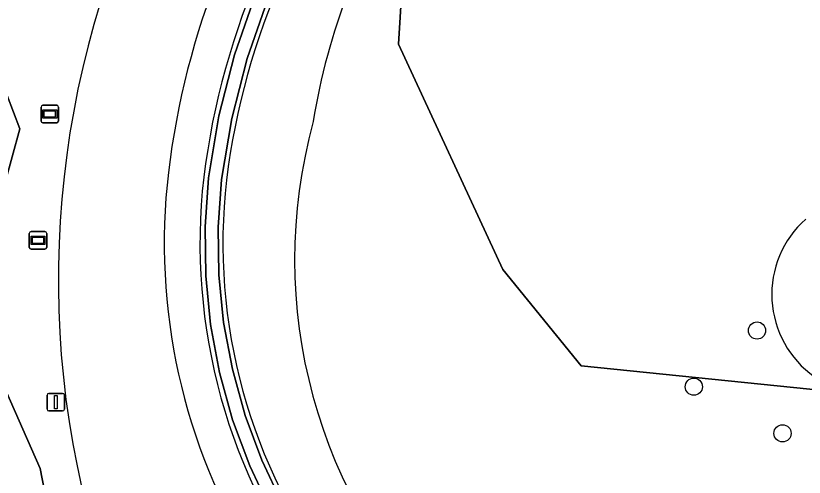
# Model space of a CAD drawing. Extents: x 155018 to 156648, y 383979 to 385733.
# Drawn here: x 155602.15 to 155646.96, y 384124.42 to 384150.66 of the extents above; entities that cross this region are included whole.
import ezdxf

# ---------------------------------------------------------------- set-up
doc = ezdxf.new("R2010")
doc.units = 0
for name, color, linetype in [('IMGEO_Boom', 7, 'Continuous'), ('IMGEO_Groenvoorziening', 7, 'Continuous'), ('IMGEO_Lichtmast', 7, 'Continuous'), ('IMGEO_Oever', 7, 'Continuous'), ('IMGEO_Rijbaan_regionaal_gesloten', 7, 'Continuous'), ('IMGEO_Verkeersbord', 7, 'Continuous'), ('IMGEO_Waterloop', 7, 'Continuous')]:
    doc.layers.add(name, color=color, linetype=linetype)

msp = doc.modelspace()

# ---------------------------------------------------------------- linework, layer by layer
at = {"layer": 'IMGEO_Boom'}
for centre in [(155644.279, 384132.762), (155640.685, 384129.568), (155645.729, 384126.918)]:
    msp.add_circle(centre, 0.489, dxfattribs=at)
at = {"layer": 'IMGEO_Groenvoorziening'}
for points in [[(155731.264, 384149.901), (155754.715, 384166.298), (155764.223, 384172.947), (155752.774, 384169.178), (155741.523, 384165.474), (155722.174, 384159.628), (155720.649, 384166.045), (155686.456, 384149.34), (155679.902, 384146.037), (155668.868, 384140.475), (155650.474, 384129.095), (155650.335, 384129.106), (155650.196, 384129.121), (155650.057, 384129.138), (155634.286, 384130.76), (155629.826, 384136.24), (155623.899, 384149.049), (155624.516, 384158.91)], [(155624.516, 384158.91), (155623.899, 384149.049), (155629.826, 384136.24), (155634.286, 384130.76), (155650.057, 384129.138)], [(155585.25, 384153.236), (155594.396, 384150.188), (155599.768, 384147.865), (155601.655, 384146.123), (155602.381, 384144.235), (155601.51, 384141.041), (155600.348, 384135.525), (155601.364, 384129.863), (155603.542, 384124.926), (155604.413, 384120.426), (155600.058, 384108.812), (155592.944, 384100.681), (155591.637, 384097.488), (155591.928, 384094.729), (155593.67, 384091.826), (155596.574, 384088.777), (155603.397, 384086.599), (155607.441, 384086.026), (155609.628, 384088.399), (155610.005, 384088.603), (155610.953, 384089.117)]]:
    msp.add_lwpolyline(points, dxfattribs=at)
msp.add_lwpolyline([(155570.129, 384152.78), (155588.725, 384074.477), (155593.815, 384074.477), (155594.601, 384072.089), (155607.441, 384086.026), (155603.397, 384086.599), (155596.574, 384088.777), (155593.67, 384091.826), (155591.928, 384094.729), (155591.637, 384097.488), (155592.944, 384100.681), (155600.058, 384108.812), (155604.413, 384120.426), (155603.542, 384124.926), (155601.364, 384129.863), (155600.348, 384135.525), (155601.51, 384141.041), (155602.381, 384144.235), (155601.655, 384146.123), (155599.768, 384147.865), (155594.396, 384150.188), (155585.25, 384153.236), (155575.668, 384154.253), (155570.877, 384153.091)], close=True, dxfattribs=at)
for centre, radius, start, end in [((155655.615, 384136.144), 43.114, 139.3685, 172.8942), ((155655.985, 384136.377), 45.476, 143.1955, 173.2197), ((155655.603, 384136.149), 41.8, 139.3624, 172.8907), ((155657.725, 384135.643), 53.158, 149.0405, 192.8648), ((155655.883, 384138.727), 37.3, 147.2405, 170.8703), ((155655.883, 384138.727), 37.3, 147.2405, 170.8703), ((155647.564, 384136.805), 29.567, 164.6226, 225.8666), ((155647.564, 384136.805), 29.567, 164.6226, 225.8666), ((155644.961, 384137.712), 34.372, 173.2595, 211.6767), ((155645.502, 384137.722), 32.884, 173.4425, 217.5222), ((155645.51, 384137.723), 31.591, 173.4592, 217.3879), ((155650.852, 384134.815), 5.733, 131.6386, 234.6842), ((155650.852, 384134.815), 5.733, 131.6386, 234.6842)]:
    msp.add_arc(centre, radius, start, end, dxfattribs=at)
at = {"layer": 'IMGEO_Lichtmast'}
for p, q in [((155603.924, 384128.291), (155603.924, 384129.091)), ((155603.924, 384129.091), (155603.924, 384128.291)), ((155604.024, 384129.191), (155604.814, 384129.191)), ((155604.814, 384129.191), (155604.024, 384129.191)), ((155604.914, 384129.091), (155604.914, 384128.291)), ((155604.914, 384128.291), (155604.914, 384129.091)), ((155604.814, 384128.191), (155604.024, 384128.191)), ((155604.024, 384128.191), (155604.814, 384128.191))]:
    msp.add_line(p, q, dxfattribs=at)
msp.add_lwpolyline([(155604.344, 384129.066), (155604.494, 384129.066), (155604.494, 384128.316), (155604.344, 384128.316), (155604.344, 384129.066)], dxfattribs=at)
for centre, start, end in [((155604.024, 384129.091), 90, 180), ((155604.024, 384129.091), 90, 180), ((155604.814, 384129.091), 0, 90), ((155604.814, 384129.091), 360, 90), ((155604.024, 384128.291), 180, 270), ((155604.024, 384128.291), 180, 270), ((155604.814, 384128.291), 270, 0), ((155604.814, 384128.291), 270, 0)]:
    msp.add_arc(centre, 0.1, start, end, dxfattribs=at)
at = {"layer": 'IMGEO_Oever'}
for points in [[(155649.551, 384101.882), (155646.203, 384102.285), (155642.9, 384102.961), (155639.663, 384103.904), (155636.514, 384105.11), (155633.474, 384106.569), (155624.955, 384112.329), (155619.63, 384117.873), (155618.031, 384120.153), (155616.632, 384122.561), (155615.444, 384125.079), (155614.475, 384127.69), (155613.732, 384130.374), (155613.221, 384133.111), (155612.945, 384135.882), (155612.907, 384138.667), (155613.107, 384141.444), (155613.697, 384144.975), (155614.581, 384148.444), (155615.751, 384151.827)], [(155616.45, 384151.556), (155615.3, 384148.232), (155614.431, 384144.824), (155613.85, 384141.355), (155613.656, 384138.646), (155613.693, 384135.93), (155613.962, 384133.228), (155614.459, 384130.558), (155615.182, 384127.94), (155616.125, 384125.394), (155617.281, 384122.936), (155618.643, 384120.587), (155620.2, 384118.361), (155625.441, 384112.905), (155633.861, 384107.213), (155636.84, 384105.785), (155639.925, 384104.606), (155643.097, 384103.684), (155646.333, 384103.023), (155649.612, 384102.629)]]:
    msp.add_lwpolyline(points, dxfattribs=at)
for centre, radius, start, end in [((155655.615, 384136.144), 43.114, 139.3685, 172.8942), ((155655.603, 384136.149), 41.8, 139.3624, 172.8907), ((155645.502, 384137.722), 32.884, 173.4425, 217.5222), ((155645.51, 384137.723), 31.591, 173.4592, 217.3879)]:
    msp.add_arc(centre, radius, start, end, dxfattribs=at)
at = {"layer": 'IMGEO_Rijbaan_regionaal_gesloten'}
for centre, radius, start, end in [((155655.985, 384136.377), 45.476, 143.1955, 173.2197), ((155657.725, 384135.643), 53.158, 149.0405, 192.8648), ((155644.961, 384137.712), 34.372, 173.2595, 211.6767)]:
    msp.add_arc(centre, radius, start, end, dxfattribs=at)
at = {"layer": 'IMGEO_Verkeersbord'}
for p, q in [((155603.585, 384144.675), (155603.585, 384145.475)), ((155603.585, 384145.475), (155603.585, 384144.675)), ((155603.685, 384145.575), (155604.475, 384145.575)), ((155604.475, 384145.575), (155603.685, 384145.575)), ((155604.575, 384145.475), (155604.575, 384144.675)), ((155604.575, 384144.675), (155604.575, 384145.475)), ((155604.475, 384144.575), (155603.685, 384144.575)), ((155603.685, 384144.575), (155604.475, 384144.575)), ((155602.917, 384137.49), (155602.917, 384138.29)), ((155602.917, 384138.29), (155602.917, 384137.49)), ((155603.017, 384138.39), (155603.807, 384138.39)), ((155603.807, 384138.39), (155603.017, 384138.39)), ((155603.907, 384138.29), (155603.907, 384137.49)), ((155603.907, 384137.49), (155603.907, 384138.29)), ((155603.807, 384137.39), (155603.017, 384137.39)), ((155603.017, 384137.39), (155603.807, 384137.39))]:
    msp.add_line(p, q, dxfattribs=at)
for points in [[(155603.686, 384145.307), (155604.474, 384145.307), (155604.474, 384144.843), (155603.686, 384144.843), (155603.686, 384145.307)], [(155603.751, 384145.242), (155603.751, 384144.908), (155604.409, 384144.908), (155604.409, 384145.242), (155603.751, 384145.242)], [(155603.018, 384138.122), (155603.806, 384138.122), (155603.806, 384137.658), (155603.018, 384137.658), (155603.018, 384138.122)], [(155603.083, 384138.057), (155603.083, 384137.723), (155603.741, 384137.723), (155603.741, 384138.057), (155603.083, 384138.057)]]:
    msp.add_lwpolyline(points, dxfattribs=at)
for centre, start, end in [((155603.685, 384145.475), 90, 180), ((155603.685, 384145.475), 90, 180), ((155604.475, 384145.475), 0, 90), ((155604.475, 384145.475), 360, 90), ((155603.685, 384144.675), 180, 270), ((155603.685, 384144.675), 180, 270), ((155604.475, 384144.675), 270, 0), ((155604.475, 384144.675), 270, 0), ((155603.017, 384138.29), 90, 180), ((155603.017, 384138.29), 90, 180), ((155603.807, 384138.29), 0, 90), ((155603.807, 384138.29), 360, 90), ((155603.017, 384137.49), 180, 270), ((155603.017, 384137.49), 180, 270), ((155603.807, 384137.49), 270, 0), ((155603.807, 384137.49), 270, 0)]:
    msp.add_arc(centre, 0.1, start, end, dxfattribs=at)
at = {"layer": 'IMGEO_Waterloop'}
for points in [[(155615.751, 384151.827), (155614.581, 384148.444), (155613.697, 384144.975), (155613.107, 384141.444), (155612.907, 384138.667), (155612.945, 384135.882), (155613.221, 384133.111), (155613.732, 384130.374), (155614.475, 384127.69), (155615.444, 384125.079), (155616.632, 384122.561), (155618.031, 384120.153), (155619.63, 384117.873), (155624.955, 384112.329), (155633.474, 384106.569), (155636.514, 384105.11), (155639.663, 384103.904), (155642.9, 384102.961), (155646.203, 384102.285), (155649.551, 384101.882)], [(155649.612, 384102.629), (155646.333, 384103.023), (155643.097, 384103.684), (155639.925, 384104.606), (155636.84, 384105.785), (155633.861, 384107.213), (155625.441, 384112.905), (155620.2, 384118.361), (155618.643, 384120.587), (155617.281, 384122.936), (155616.125, 384125.394), (155615.182, 384127.94), (155614.459, 384130.558), (155613.962, 384133.228), (155613.693, 384135.93), (155613.656, 384138.646), (155613.85, 384141.355), (155614.431, 384144.824), (155615.3, 384148.232), (155616.45, 384151.556)]]:
    msp.add_lwpolyline(points, dxfattribs=at)

doc.saveas('drawing.dxf')
